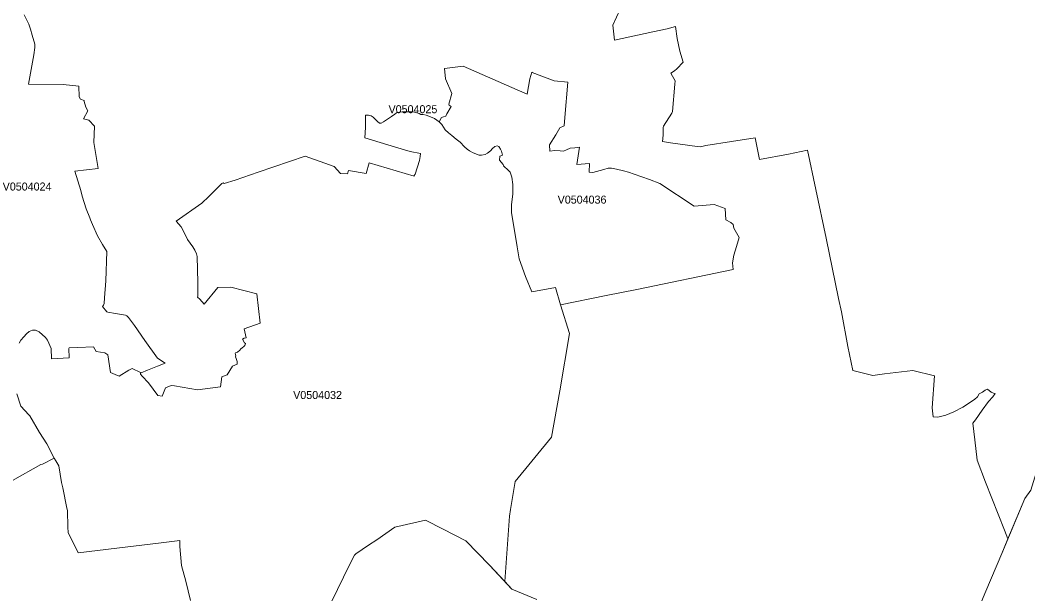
# Model space of a CAD drawing. Extents: x 369010 to 735936, y 6377141 to 6616555.
# Drawn here: x 526500 to 539090, y 6510319 to 6517486 of the extents above; entities that cross this region are included whole.
import ezdxf
from ezdxf.enums import TextEntityAlignment as Align

# ---------------------------------------------------------------- set-up
doc = ezdxf.new("R2010")
doc.units = 0
doc.header["$LTSCALE"] = 40
doc.layers.add('3', color=7, linetype='Continuous', lineweight=13)
doc.layers.add('4', color=7, linetype='Continuous')

msp = doc.modelspace()

# ---------------------------------------------------------------- linework, layer by layer
at = {"layer": '3'}
for points in [[(535681.83, 6516016.05), (535386.74, 6515968.55), (535066.66, 6515919.57), (534998.8, 6515904.34), (534956.43, 6515905.99), (534625.92, 6515954.32), (534525.79, 6515971.37), (534534.39, 6516049.32), (534534.39, 6516146.14), (534537.71, 6516163.02), (534642.8, 6516325.88), (534651.24, 6516346.4), (534680.2, 6516687.67), (534681.86, 6516728.38), (534651.41, 6516784.49), (534631.05, 6516825.2), (534673.42, 6516852.35), (534702.22, 6516879.49), (534785.3, 6516962.57), (534742.93, 6517098.45), (534709, 6517256.18), (534688.64, 6517405.63), (534582.72, 6517379.31), (534402.98, 6517338.6), (533926.5, 6517234.99), (533906.14, 6517423.33), (534040.37, 6517722.9)], [(534040.37, 6517722.9), (533906.14, 6517423.33), (533926.5, 6517234.99), (534402.98, 6517338.6), (534582.72, 6517379.31), (534688.64, 6517405.63), (534709, 6517256.18), (534742.93, 6517098.45), (534785.3, 6516962.57), (534702.22, 6516879.49), (534673.42, 6516852.35), (534631.05, 6516825.2), (534651.41, 6516784.49), (534681.86, 6516728.38), (534680.2, 6516687.67), (534651.24, 6516346.4), (534642.8, 6516325.88), (534537.71, 6516163.02), (534534.39, 6516146.14), (534534.39, 6516049.32), (534525.79, 6515971.37), (534625.92, 6515954.32), (534956.43, 6515905.99), (534998.8, 6515904.34), (535066.66, 6515919.57), (535386.74, 6515968.55), (535681.83, 6516016.05), (535736.45, 6515743.14), (536097.75, 6515812.65), (536338.39, 6515863.62), (536440.01, 6515372.08), (536570.26, 6514760.71), (536724.18, 6514008.33), (536759.76, 6513842.99), (536841.52, 6513408.04), (536902.26, 6513108.48), (537154.82, 6513047.41), (537300.63, 6513065.95), (537652.66, 6513108.31), (537921.93, 6513042.44), (537894.62, 6512642.59), (537908.19, 6512528.88), (537965.79, 6512527.23), (538064.1, 6512551.06), (538165.88, 6512591.78), (538279.42, 6512652.85), (538423.57, 6512747.85), (538460.32, 6512781.44), (538480.67, 6512817.03), (538524.7, 6512840.69), (538555.31, 6512864.53), (538584.11, 6512874.79), (538633.27, 6512840.69), (538658.75, 6512827.12), (538682.42, 6512820.34), (538651.97, 6512779.62), (538599.34, 6512723.68), (538517.91, 6512615.11), (538434.83, 6512491.15), (538402.72, 6512449.44), (538428.21, 6512244.05), (538455.18, 6511989.01), (538560.28, 6511712.45), (538799.1, 6511116.47), (538841.14, 6511007.57), (539050.34, 6511511.7), (539128.29, 6511612.99)], [(526550.48, 6517552.43), (526606.26, 6517434.59), (526628.27, 6517375.17), (526650.28, 6517298.88), (526680.9, 6517185.17), (526684.21, 6517146.12), (526668.98, 6517051.12), (526604.6, 6516685.35), (527036.9, 6516681.88), (527231.53, 6516660.36), (527234.84, 6516527.96), (527255.2, 6516500.82), (527299.39, 6516482.11), (527299.39, 6516470.2), (527319.74, 6516400.69), (527345.07, 6516351.37), (527290.45, 6516252.23), (527356.65, 6516235.35), (527427.82, 6516160.54), (527421.03, 6515958.62), (527473.5, 6515633.57), (527183.7, 6515598.32), (527256.69, 6515357.68), (527273.57, 6515288.17), (527324.38, 6515127.3), (527369.23, 6515018.56), (527380.32, 6514991.58), (527405.14, 6514932.66), (527465.06, 6514790.17), (527527.78, 6514684.91), (527582.07, 6514596.69), (527569.99, 6514228.94), (527553.44, 6514015.28), (527547.97, 6513944.77), (527541.19, 6513924.41), (527527.62, 6513907.37), (527581.9, 6513842.99), (527593.82, 6513837.86), (527690.47, 6513822.46), (527815.43, 6513799.13), (527834.13, 6513790.52), (527854.49, 6513771.99), (527927.48, 6513670.03), (528057.89, 6513484.01), (528213.63, 6513263.89), (528311.94, 6513199.51), (528217.11, 6513165.58), (528089.83, 6513112.95), (528011.88, 6513079.02), (528001.46, 6513083.99), (528003.28, 6513063.63), (528021.98, 6513039.8), (528105.06, 6512953.4), (528220.25, 6512797.17), (528272.88, 6512788.73), (528316.91, 6512892.17), (528388.24, 6512921.13), (528428.95, 6512916), (528714.78, 6512866.84), (529002.75, 6512907.39), (529019.64, 6513029.7), (529084.02, 6513055.19), (529153.53, 6513162.1), (529211.29, 6513189.25), (529211.29, 6513223.17), (529199.37, 6513258.76), (529190.93, 6513280.77), (529192.59, 6513294.34), (529184.15, 6513319.83), (529190.93, 6513331.74), (529202.85, 6513335.05), (529216.42, 6513336.88), (529245.22, 6513362.2), (529256.97, 6513380.9), (529273.68, 6513392.15), (529294.04, 6513409.2), (529307.61, 6513422.77), (529314.4, 6513444.78), (529304.14, 6513454.88), (529278.82, 6513499.07), (529297.35, 6513514.3), (529322.84, 6513519.43), (529297.35, 6513631.47), (529499.1, 6513699.33), (529458.55, 6514066.91), (529133.01, 6514148.34), (528970.15, 6514146.69), (528798.85, 6513939.64), (528742.91, 6514000.71), (528714.12, 6514026.2), (528720.9, 6514038.12), (528719.25, 6514209.41), (528712.79, 6514532.48), (528704.19, 6514568.23), (528682.17, 6514612.25), (528658.51, 6514652.96), (528590.98, 6514745.48), (528550.27, 6514833.69)], [(527183.7, 6515598.32), (527473.5, 6515633.57), (527421.03, 6515958.62), (527427.82, 6516160.54), (527356.65, 6516235.35), (527290.45, 6516252.23), (527345.07, 6516351.37), (527319.74, 6516400.69), (527299.39, 6516470.2), (527299.39, 6516482.11), (527255.2, 6516500.82), (527234.84, 6516527.96), (527231.53, 6516660.36), (527036.9, 6516681.88), (526604.6, 6516685.35), (526668.98, 6517051.12), (526684.21, 6517146.12), (526680.9, 6517185.17), (526650.28, 6517298.88), (526628.27, 6517375.17), (526606.26, 6517434.59), (526550.48, 6517552.43)], [(528550.27, 6514833.69), (528512.86, 6514905.03), (528450.14, 6514972.88), (528769.06, 6515199.46), (528855.46, 6515284.36), (529019.47, 6515445.07), (529036.35, 6515453.67), (529046.61, 6515445.07), (529183.98, 6515487.6), (529471.46, 6515587.23), (530061.15, 6515788.82), (530422.28, 6515656.41), (530500.24, 6515571.68), (530589.11, 6515565.39), (530601.03, 6515607.76), (530823.13, 6515568.7), (530860.37, 6515702.75), (531421.26, 6515536.26), (531422.92, 6515546.52), (531434.84, 6515563.4), (531489.12, 6515731.39), (531499.22, 6515784.02), (531502.69, 6515821.42), (531370.29, 6515845.09), (531187.57, 6515900.7), (530807.91, 6516014.4), (530814.69, 6516143.33), (530812.87, 6516297.74), (530850.28, 6516299.56), (530884.2, 6516289.3), (530909.53, 6516275.73), (530936.67, 6516250.24), (530962.16, 6516221.44), (530987.64, 6516201.09), (531011.31, 6516201.09), (531038.45, 6516214.66), (531140.24, 6516280.86), (531179.13, 6516313.13), (531202.3, 6516327.86), (531236.23, 6516336.47), (531283.73, 6516341.43), (531405.87, 6516341.43), (531441.46, 6516332.99), (531483.83, 6516317.77), (531507.49, 6516307.51), (531534.64, 6516305.85), (531570.22, 6516299.07), (531624.5, 6516278.71), (531677.13, 6516256.7), (531705.93, 6516237.99), (531733.07, 6516217.64), (531762.87, 6516268.45), (531790.01, 6516280.2), (531817.15, 6516285.33), (531832.38, 6516314.13), (531884.84, 6516407.47), (531857.7, 6516422.86), (531857.2, 6516435.44), (531894.61, 6516571.15), (531813.18, 6516752.71), (531802.92, 6516879.98), (532036.61, 6516912.26), (532707.56, 6516617), (532833.01, 6516560.89), (532866.94, 6516754.37), (532890.61, 6516834.14), (532897.06, 6516831.16), (533173.46, 6516729.38), (533342.93, 6516712.49), (533305.69, 6516268.61), (533295.6, 6516165.17), (533242.97, 6516139.69), (533192.16, 6516053.79), (533114.21, 6515929.83), (533115.86, 6515848.4), (533179.74, 6515856.84), (533247.6, 6515853.53), (533288.32, 6515848.4), (533323.9, 6515865.45), (533371.4, 6515885.8), (533430.65, 6515892.59), (533490.06, 6515901.03), (533453.98, 6515684.05), (533611.71, 6515694.31), (533610.06, 6515589.05), (533654.08, 6515582.27), (533791.45, 6515621.33), (533845.73, 6515634.9), (533889.76, 6515634.9), (533950.83, 6515624.64), (534039.04, 6515604.28), (534098.29, 6515585.74), (534170.29, 6515561.08), (534363.76, 6515494.55), (534490.87, 6515445.4), (534919.52, 6515164.04), (535170.1, 6515183.24), (535309.12, 6515132.43), (535317.56, 6514989.76), (535380.29, 6514959.31)], [(532640.04, 6515083.94), (532636.56, 6515180.76), (532653.61, 6515314.81), (532656.92, 6515355.53), (532653.61, 6515433.48), (532641.69, 6515525.17), (532621.33, 6515587.9), (532602.96, 6515607.42), (532538.58, 6515666.84), (532533.45, 6515682.07), (532487.77, 6515738.01), (532492.74, 6515787.33), (532525.01, 6515797.42), (532511.44, 6515848.4), (532499.69, 6515875.54), (532479.33, 6515905.99), (532460.63, 6515914.6), (532430.01, 6515905.99), (532399.56, 6515882.33), (532377.55, 6515853.53), (532340.14, 6515822.91), (532308.04, 6515807.68), (532265.67, 6515797.42), (532235.05, 6515799.08), (532161.56, 6515827.21), (532114.06, 6515852.7), (532083.61, 6515874.88), (532051.34, 6515903.68), (531998.87, 6515961.44), (531946.24, 6515998.68), (531893.78, 6516044.52), (531851.24, 6516078.45), (531810.53, 6516117.51), (531766.51, 6516183.71), (531733.07, 6516217.64), (531705.93, 6516237.99), (531677.13, 6516256.7), (531624.5, 6516278.71), (531570.22, 6516299.07), (531534.64, 6516305.85), (531507.49, 6516307.51), (531483.83, 6516317.77), (531441.46, 6516332.99), (531405.87, 6516341.43), (531283.73, 6516341.43), (531236.23, 6516336.47), (531202.3, 6516327.86), (531179.13, 6516313.13), (531140.24, 6516280.86), (531038.45, 6516214.66), (531011.31, 6516201.09), (530987.64, 6516201.09), (530962.16, 6516221.44), (530936.67, 6516250.24), (530909.53, 6516275.73), (530884.2, 6516289.3), (530850.28, 6516299.56), (530812.87, 6516297.74), (530814.69, 6516143.33), (530807.91, 6516014.4), (531187.57, 6515900.7), (531370.29, 6515845.09), (531502.69, 6515821.42), (531499.22, 6515784.02), (531489.12, 6515731.39), (531434.84, 6515563.4), (531422.92, 6515546.52), (531421.26, 6515536.26), (530860.37, 6515702.75), (530823.13, 6515568.7), (530601.03, 6515607.76), (530589.11, 6515565.39), (530500.24, 6515571.68), (530422.28, 6515656.41), (530061.15, 6515788.82), (529471.46, 6515587.23), (529183.98, 6515487.6), (529046.61, 6515445.07), (529036.35, 6515453.67), (529019.47, 6515445.07), (528855.46, 6515284.36), (528769.06, 6515199.46), (528450.14, 6514972.88), (528512.86, 6514905.03), (528550.27, 6514833.69), (528590.98, 6514745.48), (528658.51, 6514652.96), (528682.17, 6514612.25), (528704.19, 6514568.23), (528712.79, 6514532.48), (528719.25, 6514209.41), (528720.9, 6514038.12), (528714.12, 6514026.2), (528742.91, 6514000.71), (528798.85, 6513939.64), (528970.15, 6514146.69), (529133.01, 6514148.34), (529458.55, 6514066.91), (529499.1, 6513699.33), (529297.35, 6513631.47)], [(538426.72, 6510022), (538566.07, 6510354.82), (538764.51, 6510822.7), (538841.14, 6511007.57), (538799.1, 6511116.47), (538560.28, 6511712.45), (538455.18, 6511989.01), (538428.21, 6512244.05), (538402.72, 6512449.44), (538434.83, 6512491.15), (538517.91, 6512615.11), (538599.34, 6512723.68), (538651.97, 6512779.62), (538682.42, 6512820.34), (538658.75, 6512827.12), (538633.27, 6512840.69), (538584.11, 6512874.79), (538555.31, 6512864.53), (538524.7, 6512840.69), (538480.67, 6512817.03), (538460.32, 6512781.44), (538423.57, 6512747.85), (538279.42, 6512652.85), (538165.88, 6512591.78), (538064.1, 6512551.06), (537965.79, 6512527.23), (537908.19, 6512528.88), (537894.62, 6512642.59), (537921.93, 6513042.44), (537652.66, 6513108.31), (537300.63, 6513065.95), (537154.82, 6513047.41), (536902.26, 6513108.48), (536841.52, 6513408.04), (536759.76, 6513842.99), (536724.18, 6514008.33), (536570.26, 6514760.71), (536440.01, 6515372.08), (536338.39, 6515863.62), (536097.75, 6515812.65), (535736.45, 6515743.14), (535681.83, 6516016.05)], [(526485.77, 6513450.25), (526507.78, 6513487.48), (526545.02, 6513528.2), (526577.29, 6513565.6), (526612.88, 6513596.05), (526651.94, 6513613.1), (526692.65, 6513613.1), (526736.67, 6513592.74), (526818.1, 6513523.23), (526843.09, 6513489.64), (526885.63, 6513384.37), (526892.41, 6513253.79), (527111.04, 6513269.02), (527105.91, 6513386.03), (527110.71, 6513391.16), (527219.28, 6513397.95), (527415.57, 6513403.24), (527447.84, 6513345.65), (527558.07, 6513330.26), (527595.31, 6513303.11), (527627.58, 6513082.5), (527686.34, 6513058.66), (527735.49, 6513039.96), (527857.63, 6513112.95), (527898.35, 6513133.31), (528001.46, 6513083.99), (528011.88, 6513079.02), (528089.83, 6513112.95), (528217.11, 6513165.58), (528311.94, 6513199.51), (528213.63, 6513263.89), (528057.89, 6513484.01), (527927.48, 6513670.03), (527854.49, 6513771.99), (527834.13, 6513790.52), (527815.43, 6513799.13), (527690.47, 6513822.46), (527593.82, 6513837.86), (527581.9, 6513842.99), (527527.62, 6513907.37), (527541.19, 6513924.41), (527547.97, 6513944.77), (527553.44, 6514015.28), (527569.99, 6514228.94), (527582.07, 6514596.69), (527527.78, 6514684.91), (527465.06, 6514790.17), (527405.14, 6514932.66), (527380.32, 6514991.58), (527369.23, 6515018.56), (527324.38, 6515127.3), (527273.57, 6515288.17), (527256.69, 6515357.68), (527183.7, 6515598.32)], [(530393.15, 6510229.54), (530608.81, 6510673.25), (530677.99, 6510802.18), (530694.37, 6510817.74), (530851.6, 6510927.96), (530954.21, 6510993.67), (531182.28, 6511151.4), (531565.92, 6511240.6), (531785.37, 6511126.9), (532067.89, 6510980.1), (532361.99, 6510679.54), (532553.81, 6510472.33), (532614.88, 6511288.93), (532626.63, 6511374.83), (532685.88, 6511723.71), (533140.02, 6512276.33), (533243.13, 6512855.09), (533363.79, 6513571.73), (533251.74, 6513928.72), (533187.36, 6514146.02), (532893.92, 6514091.57), (532812.66, 6514283.39), (532733.21, 6514502.85), (532707.73, 6514653.79), (532640.04, 6515083.94)], [(535380.29, 6514959.31), (535409.08, 6514932.17), (535415.87, 6514887.98), (535483.73, 6514772.62), (535447.98, 6514657.93), (535416.37, 6514551.18), (535399.48, 6514454.52), (535409.58, 6514371.28), (534204.05, 6514119.38), (533820.74, 6514046.39), (533251.74, 6513928.72), (533363.79, 6513571.73), (533243.13, 6512855.09), (533140.02, 6512276.33), (532685.88, 6511723.71), (532626.63, 6511374.83), (532614.88, 6511288.93), (532553.81, 6510472.33), (532642.85, 6510376.17), (532956.48, 6510246.92)], [(528001.46, 6513083.99), (527898.35, 6513133.31), (527857.63, 6513112.95), (527735.49, 6513039.96), (527686.34, 6513058.66), (527627.58, 6513082.5), (527595.31, 6513303.11), (527558.07, 6513330.26), (527447.84, 6513345.65), (527415.57, 6513403.24), (527219.28, 6513397.95), (527110.71, 6513391.16), (527105.91, 6513386.03), (527111.04, 6513269.02), (526892.41, 6513253.79), (526885.63, 6513384.37), (526843.09, 6513489.64), (526818.1, 6513523.23), (526736.67, 6513592.74), (526692.65, 6513613.1), (526651.94, 6513613.1), (526612.88, 6513596.05), (526577.29, 6513565.6), (526545.02, 6513528.2), (526507.78, 6513487.48), (526485.77, 6513450.25)], [(529297.35, 6513631.47), (529322.84, 6513519.43), (529297.35, 6513514.3), (529278.82, 6513499.07), (529304.14, 6513454.88), (529314.4, 6513444.78), (529307.61, 6513422.77), (529294.04, 6513409.2), (529273.68, 6513392.15), (529256.97, 6513380.9), (529245.22, 6513362.2), (529216.42, 6513336.88), (529202.85, 6513335.05), (529190.93, 6513331.74), (529184.15, 6513319.83), (529192.59, 6513294.34), (529190.93, 6513280.77), (529199.37, 6513258.76), (529211.29, 6513223.17), (529211.29, 6513189.25), (529153.53, 6513162.1), (529084.02, 6513055.19), (529019.64, 6513029.7), (529002.75, 6512907.39), (528714.78, 6512866.84), (528428.95, 6512916), (528388.24, 6512921.13), (528316.91, 6512892.17), (528272.88, 6512788.73), (528220.25, 6512797.17), (528105.06, 6512953.4), (528021.98, 6513039.8), (528003.28, 6513063.63), (528001.46, 6513083.99)], [(526456.64, 6512817.52), (526508.61, 6512665.09), (526606.92, 6512553.88), (526621.32, 6512544.94), (526741.8, 6512334.91), (526831.51, 6512191.92), (526925.35, 6512014.33), (526943.72, 6511979.74), (526980.96, 6511918.01), (527016.04, 6511711.3), (527032.1, 6511643.44), (527084.07, 6511390.22), (527093, 6511360.76), (527095.65, 6511153.88), (527098.3, 6511086.52), (527224.25, 6510833.3), (527705.37, 6510888.91), (528227.53, 6510952.46), (528260.8, 6510956.27), (528493.17, 6510984.57), (528495.49, 6510912.24), (528515.68, 6510673.42), (528568.64, 6510477.79), (528629.71, 6510234.5)], [(526741.8, 6512334.91), (526621.32, 6512544.94), (526606.92, 6512553.88), (526508.61, 6512665.09), (526456.64, 6512817.52)], [(539952, 6512456.89), (539958.95, 6512500.75), (539955.81, 6512527.06), (539816.79, 6512535.34), (539593.02, 6512442.16), (539282.54, 6512112.48), (539262.18, 6512048.26), (539128.29, 6511612.99), (539050.34, 6511511.7), (538764.51, 6510822.7), (538566.07, 6510354.82), (538426.72, 6510022)], [(526404.84, 6511734.47), (526759.84, 6511934.73), (526776.89, 6511938.04), (526925.35, 6512014.33), (526831.51, 6512191.92), (526741.8, 6512334.91)], [(526925.35, 6512014.33), (526776.89, 6511938.04), (526759.84, 6511934.73), (526404.84, 6511734.47)], [(528629.71, 6510234.5), (528568.64, 6510477.79), (528515.68, 6510673.42), (528495.49, 6510912.24), (528493.17, 6510984.57), (528260.8, 6510956.27), (528227.53, 6510952.46), (527705.37, 6510888.91), (527224.25, 6510833.3), (527098.3, 6511086.52), (527095.65, 6511153.88), (527093, 6511360.76), (527084.07, 6511390.22), (527032.1, 6511643.44), (527016.04, 6511711.3), (526980.96, 6511918.01), (526943.72, 6511979.74), (526925.35, 6512014.33)], [(532956.48, 6510246.92), (532642.85, 6510376.17), (532361.99, 6510679.54), (532067.89, 6510980.1), (531785.37, 6511126.9), (531565.92, 6511240.6), (531182.28, 6511151.4), (530954.21, 6510993.67), (530851.6, 6510927.96), (530694.37, 6510817.74), (530677.99, 6510802.18), (530608.81, 6510673.25), (530393.15, 6510229.54)]]:
    msp.add_lwpolyline(points, dxfattribs=at)
msp.add_lwpolyline([(531733.07, 6516217.64), (531766.51, 6516183.71), (531810.53, 6516117.51), (531851.24, 6516078.45), (531893.78, 6516044.52), (531946.24, 6515998.68), (531998.87, 6515961.44), (532051.34, 6515903.68), (532083.61, 6515874.88), (532114.06, 6515852.7), (532161.56, 6515827.21), (532235.05, 6515799.08), (532265.67, 6515797.42), (532308.04, 6515807.68), (532340.14, 6515822.91), (532377.55, 6515853.53), (532399.56, 6515882.33), (532430.01, 6515905.99), (532460.63, 6515914.6), (532479.33, 6515905.99), (532499.69, 6515875.54), (532511.44, 6515848.4), (532525.01, 6515797.42), (532492.74, 6515787.33), (532487.77, 6515738.01), (532533.45, 6515682.07), (532538.58, 6515666.84), (532602.96, 6515607.42), (532621.33, 6515587.9), (532641.69, 6515525.17), (532653.61, 6515433.48), (532656.92, 6515355.53), (532653.61, 6515314.81), (532636.56, 6515180.76), (532640.04, 6515083.94), (532707.73, 6514653.79), (532733.21, 6514502.85), (532812.66, 6514283.39), (532893.92, 6514091.57), (533187.36, 6514146.02), (533251.74, 6513928.72), (533820.74, 6514046.39), (534204.05, 6514119.38), (535409.58, 6514371.28), (535399.48, 6514454.52), (535416.37, 6514551.18), (535447.98, 6514657.93), (535483.73, 6514772.62), (535415.87, 6514887.98), (535409.08, 6514932.17), (535380.29, 6514959.31), (535317.56, 6514989.76), (535309.12, 6515132.43), (535170.1, 6515183.24), (534919.52, 6515164.04), (534490.87, 6515445.4), (534363.76, 6515494.55), (534170.29, 6515561.08), (534098.29, 6515585.74), (534039.04, 6515604.28), (533950.83, 6515624.64), (533889.76, 6515634.9), (533845.73, 6515634.9), (533791.45, 6515621.33), (533654.08, 6515582.27), (533610.06, 6515589.05), (533611.71, 6515694.31), (533453.98, 6515684.05), (533490.06, 6515901.03), (533430.65, 6515892.59), (533371.4, 6515885.8), (533323.9, 6515865.45), (533288.32, 6515848.4), (533247.6, 6515853.53), (533179.74, 6515856.84), (533115.86, 6515848.4), (533114.21, 6515929.83), (533192.16, 6516053.79), (533242.97, 6516139.69), (533295.6, 6516165.17), (533305.69, 6516268.61), (533342.93, 6516712.49), (533173.46, 6516729.38), (532897.06, 6516831.16), (532890.61, 6516834.14), (532866.94, 6516754.37), (532833.01, 6516560.89), (532707.56, 6516617), (532036.61, 6516912.26), (531802.92, 6516879.98), (531813.18, 6516752.71), (531894.61, 6516571.15), (531857.2, 6516435.44), (531857.7, 6516422.86), (531884.84, 6516407.47), (531832.38, 6516314.13), (531817.15, 6516285.33), (531790.01, 6516280.2), (531762.87, 6516268.45)], close=True, dxfattribs=at)

# ---------------------------------------------------------------- texts
at = {"layer": '4'}
for s, p in [('V0504025', (531406.95, 6516323.53)), ('V0504024', (526586.04, 6515357.56)), ('V0504036', (533519.94, 6515194.02)), ('V0504032', (530215.53, 6512753.6))]:
    msp.add_text(s, height=100, dxfattribs=at).set_placement(p, align=Align.CENTER)

doc.saveas('drawing.dxf')
